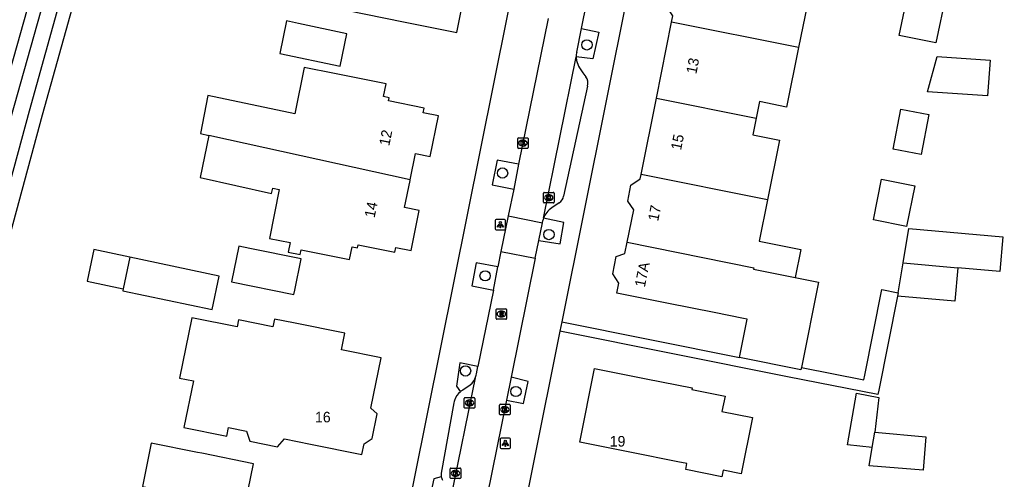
# Model space of a CAD drawing. Extents: x 161772 to 163123, y 383092 to 383917.
# Drawn here: x 162204.2 to 162297.6, y 383693.3 to 383737 of the extents above; entities that cross this region are included whole.
import ezdxf

# ---------------------------------------------------------------- set-up
doc = ezdxf.new("R2010")
doc.units = 0
for name, color, linetype in [('IMGEO_Boom', 7, 'Continuous'), ('IMGEO_Erf', 7, 'Continuous'), ('IMGEO_Kolk', 7, 'Continuous'), ('IMGEO_Lichtpunt', 7, 'Continuous'), ('IMGEO_Pand', 7, 'Continuous'), ('IMGEO_Pand_nummerreeks', 7, 'Continuous'), ('IMGEO_Parkeervlak_open', 7, 'Continuous'), ('IMGEO_Rijbaan_lokaal_open', 7, 'Continuous'), ('IMGEO_Rioolput', 7, 'Continuous'), ('IMGEO_Voetpad_open', 7, 'Continuous'), ('IMGEO_Waterloop', 7, 'Continuous')]:
    doc.layers.add(name, color=color, linetype=linetype)

msp = doc.modelspace()

# ---------------------------------------------------------------- linework, layer by layer
at = {"layer": 'IMGEO_Boom'}
for centre in [(162258.18, 383734.591), (162250.155, 383722.419), (162254.564, 383716.567), (162248.496, 383712.648), (162246.633, 383703.609), (162251.427, 383701.655)]:
    msp.add_circle(centre, 0.489, dxfattribs=at)
at = {"layer": 'IMGEO_Erf'}
msp.add_lwpolyline([(162188.45, 383626.533), (162188.646, 383671.026), (162200.049, 383704.489), (162206.418, 383727.953), (162212.478, 383749.735), (162216.818, 383768.48), (162212.585, 383767.097), (162210.76, 383757.864), (162205.292, 383739.26), (162195.823, 383705.741), (162191.842, 383693.695), (162184.516, 383672.856), (162176.103, 383673.161), (162171.579, 383679.029), (162171.386, 383679.229), (162169.321, 383681.584), (162169.129, 383681.732), (162164.453, 383686.581), (162162.988, 383692.921), (162164.039, 383697.068), (162163.818, 383699.949), (162161.74, 383705.417)], dxfattribs=at)
at = {"layer": 'IMGEO_Kolk'}
for p, q in [((162251.593, 383724.833), (162251.593, 383725.685)), ((162251.668, 383725.759), (162252.52, 383725.759)), ((162252.104, 383724.979), (162252.079, 383724.979)), ((162252.081, 383725.539), (162252.106, 383725.539)), ((162252.594, 383725.685), (162252.594, 383724.833)), ((162252.52, 383724.759), (162251.668, 383724.759)), ((162254.048, 383719.651), (162254.048, 383720.503)), ((162254.123, 383720.577), (162254.975, 383720.577)), ((162254.536, 383720.357), (162254.561, 383720.357)), ((162255.049, 383720.503), (162255.049, 383719.651)), ((162254.975, 383719.577), (162254.123, 383719.577)), ((162254.559, 383719.797), (162254.534, 383719.797)), ((162246.507, 383700.146), (162246.507, 383700.998)), ((162246.582, 383701.072), (162247.434, 383701.072)), ((162246.995, 383700.852), (162247.02, 383700.852)), ((162247.508, 383700.998), (162247.508, 383700.146)), ((162247.434, 383700.072), (162246.582, 383700.072)), ((162247.018, 383700.292), (162246.993, 383700.292)), ((162249.873, 383699.516), (162249.873, 383700.368)), ((162249.948, 383700.442), (162250.8, 383700.442)), ((162250.361, 383700.222), (162250.386, 383700.222)), ((162250.874, 383700.368), (162250.874, 383699.516)), ((162250.8, 383699.442), (162249.948, 383699.442)), ((162250.384, 383699.662), (162250.359, 383699.662)), ((162245.176, 383693.46), (162245.176, 383694.312)), ((162245.251, 383694.386), (162246.103, 383694.386)), ((162245.664, 383694.166), (162245.689, 383694.166)), ((162246.177, 383694.312), (162246.177, 383693.46)), ((162246.103, 383693.386), (162245.251, 383693.386)), ((162245.687, 383693.606), (162245.662, 383693.606))]:
    msp.add_line(p, q, dxfattribs=at)
for points in [[(162251.593, 383724.833), (162251.593, 383725.685)], [(162251.668, 383725.759), (162252.52, 383725.759)], [(162251.914, 383725.459), (162252.037, 383725.459), (162252.037, 383725.308), (162252.167, 383725.459), (162252.331, 383725.459), (162252.185, 383725.308), (162252.338, 383725.059), (162252.186, 383725.059), (162252.101, 383725.223), (162252.037, 383725.156), (162252.037, 383725.059), (162251.914, 383725.059), (162251.914, 383725.459)], [(162252.594, 383725.685), (162252.594, 383724.833)], [(162252.52, 383724.759), (162251.668, 383724.759)], [(162254.048, 383719.651), (162254.048, 383720.503)], [(162254.123, 383720.577), (162254.975, 383720.577)], [(162254.369, 383720.277), (162254.492, 383720.277), (162254.492, 383720.126), (162254.622, 383720.277), (162254.786, 383720.277), (162254.64, 383720.126), (162254.793, 383719.877), (162254.641, 383719.877), (162254.556, 383720.041), (162254.492, 383719.974), (162254.492, 383719.877), (162254.369, 383719.877), (162254.369, 383720.277)], [(162255.049, 383720.503), (162255.049, 383719.651)], [(162254.975, 383719.577), (162254.123, 383719.577)], [(162246.507, 383700.146), (162246.507, 383700.998)], [(162246.582, 383701.072), (162247.434, 383701.072)], [(162246.828, 383700.772), (162246.951, 383700.772), (162246.951, 383700.621), (162247.081, 383700.772), (162247.245, 383700.772), (162247.099, 383700.621), (162247.252, 383700.372), (162247.1, 383700.372), (162247.015, 383700.536), (162246.951, 383700.469), (162246.951, 383700.372), (162246.828, 383700.372), (162246.828, 383700.772)], [(162247.508, 383700.998), (162247.508, 383700.146)], [(162247.434, 383700.072), (162246.582, 383700.072)], [(162249.873, 383699.516), (162249.873, 383700.368)], [(162249.948, 383700.442), (162250.8, 383700.442)], [(162250.194, 383700.142), (162250.317, 383700.142), (162250.317, 383699.991), (162250.447, 383700.142), (162250.611, 383700.142), (162250.465, 383699.991), (162250.618, 383699.742), (162250.466, 383699.742), (162250.381, 383699.906), (162250.317, 383699.839), (162250.317, 383699.742), (162250.194, 383699.742), (162250.194, 383700.142)], [(162250.874, 383700.368), (162250.874, 383699.516)], [(162250.8, 383699.442), (162249.948, 383699.442)], [(162245.176, 383693.46), (162245.176, 383694.312)], [(162245.251, 383694.386), (162246.103, 383694.386)], [(162245.497, 383694.086), (162245.62, 383694.086), (162245.62, 383693.935), (162245.75, 383694.086), (162245.914, 383694.086), (162245.768, 383693.935), (162245.921, 383693.686), (162245.769, 383693.686), (162245.684, 383693.85), (162245.62, 383693.783), (162245.62, 383693.686), (162245.497, 383693.686), (162245.497, 383694.086)], [(162246.177, 383694.312), (162246.177, 383693.46)], [(162246.103, 383693.386), (162245.251, 383693.386)]]:
    msp.add_lwpolyline(points, dxfattribs=at)
for centre, start, end in [((162251.67, 383725.683), 91.55205, 178.44795), ((162251.67, 383725.683), 91.55205, 178.44795), ((162252.518, 383725.683), 1.55205, 88.44795), ((162252.518, 383725.683), 1.55205, 88.44795), ((162251.67, 383724.835), 181.55205, 268.44795), ((162251.67, 383724.835), 181.55205, 268.44795), ((162252.518, 383724.835), 271.55205, 358.44795), ((162252.518, 383724.835), 271.55205, 358.44795), ((162254.125, 383720.501), 91.55205, 178.44795), ((162254.125, 383720.501), 91.55205, 178.44795), ((162254.973, 383720.501), 1.55205, 88.44795), ((162254.973, 383720.501), 1.55205, 88.44795), ((162254.125, 383719.653), 181.55205, 268.44795), ((162254.125, 383719.653), 181.55205, 268.44795), ((162254.973, 383719.653), 271.55205, 358.44795), ((162254.973, 383719.653), 271.55205, 358.44795), ((162246.584, 383700.996), 91.55205, 178.44795), ((162246.584, 383700.996), 91.55205, 178.44795), ((162247.432, 383700.996), 1.55205, 88.44795), ((162247.432, 383700.996), 1.55205, 88.44795), ((162246.584, 383700.148), 181.55205, 268.44795), ((162246.584, 383700.148), 181.55205, 268.44795), ((162247.432, 383700.148), 271.55205, 358.44795), ((162247.432, 383700.148), 271.55205, 358.44795), ((162249.95, 383700.366), 91.55205, 178.44795), ((162249.95, 383700.366), 91.55205, 178.44795), ((162250.798, 383700.366), 1.55205, 88.44795), ((162250.798, 383700.366), 1.55205, 88.44795), ((162249.95, 383699.518), 181.55205, 268.44795), ((162249.95, 383699.518), 181.55205, 268.44795), ((162250.798, 383699.518), 271.55205, 358.44795), ((162250.798, 383699.518), 271.55205, 358.44795), ((162245.253, 383694.31), 91.55205, 178.44795), ((162245.253, 383694.31), 91.55205, 178.44795), ((162246.101, 383694.31), 1.55205, 88.44795), ((162246.101, 383694.31), 1.55205, 88.44795), ((162245.253, 383693.462), 181.55205, 268.44795), ((162245.253, 383693.462), 181.55205, 268.44795), ((162246.101, 383693.462), 271.55205, 358.44795), ((162246.101, 383693.462), 271.55205, 358.44795)]:
    msp.add_arc(centre, 0.0765, start, end, dxfattribs=at)
for centre, major_axis, ratio, start_param, end_param in [((162252.08, 383725.259), (-0.387, 0.002), 0.722429, 4.712389, 7.853982), ((162252.105, 383725.259), (-0.39, 0.002), 0.717154, 1.570796, 4.712389), ((162254.535, 383720.077), (-0.387, 0.002), 0.722429, 4.712389, 7.853982), ((162254.56, 383720.077), (-0.39, 0.002), 0.717154, 1.570796, 4.712389), ((162246.994, 383700.572), (-0.387, 0.002), 0.722429, 4.712389, 7.853982), ((162247.019, 383700.572), (-0.39, 0.002), 0.717154, 1.570796, 4.712389), ((162250.36, 383699.942), (-0.387, 0.002), 0.722429, 4.712389, 7.853982), ((162250.385, 383699.942), (-0.39, 0.002), 0.717154, 1.570796, 4.712389), ((162245.663, 383693.886), (-0.387, 0.002), 0.722429, 4.712389, 7.853982), ((162245.688, 383693.886), (-0.39, 0.002), 0.717154, 1.570796, 4.712389)]:
    msp.add_ellipse(centre, major_axis=major_axis, ratio=ratio, start_param=start_param, end_param=end_param, dxfattribs=at)
at = {"layer": 'IMGEO_Lichtpunt'}
for p, q in [((162249.444, 383717.909), (162249.444, 383717.102)), ((162249.444, 383717.909), (162249.444, 383717.102)), ((162250.346, 383718.004), (162249.538, 383718.004)), ((162250.346, 383718.004), (162249.538, 383718.004)), ((162250.44, 383717.102), (162250.44, 383717.909)), ((162250.44, 383717.102), (162250.44, 383717.909)), ((162249.538, 383717.008), (162250.346, 383717.008)), ((162249.538, 383717.008), (162250.346, 383717.008)), ((162249.918, 383697.136), (162249.918, 383696.329)), ((162249.918, 383697.136), (162249.918, 383696.329)), ((162250.82, 383697.231), (162250.012, 383697.231)), ((162250.82, 383697.231), (162250.012, 383697.231)), ((162250.914, 383696.329), (162250.914, 383697.136)), ((162250.914, 383696.329), (162250.914, 383697.136)), ((162250.012, 383696.235), (162250.82, 383696.235)), ((162250.012, 383696.235), (162250.82, 383696.235))]:
    msp.add_line(p, q, dxfattribs=at)
for points in [[(162249.818, 383717.573), (162249.857, 383717.545), (162249.669, 383717.283), (162249.631, 383717.31), (162249.818, 383717.573)], [(162249.92, 383717.525), (162249.967, 383717.525), (162249.967, 383717.203), (162249.92, 383717.203), (162249.92, 383717.525)], [(162250.03, 383717.545), (162250.068, 383717.572), (162250.255, 383717.31), (162250.216, 383717.282), (162250.03, 383717.545)], [(162250.292, 383696.8), (162250.331, 383696.772), (162250.143, 383696.51), (162250.105, 383696.537), (162250.292, 383696.8)], [(162250.394, 383696.752), (162250.441, 383696.752), (162250.441, 383696.43), (162250.394, 383696.43), (162250.394, 383696.752)], [(162250.504, 383696.772), (162250.542, 383696.799), (162250.729, 383696.537), (162250.69, 383696.509), (162250.504, 383696.772)]]:
    msp.add_lwpolyline(points, dxfattribs=at)
for centre in [(162249.943, 383717.707), (162250.417, 383696.934)]:
    msp.add_circle(centre, 0.0994, dxfattribs=at)
for centre, start, end in [((162249.538, 383717.909), 90, 180), ((162249.538, 383717.909), 90, 180), ((162250.346, 383717.909), 0, 90), ((162250.346, 383717.909), 0, 90), ((162249.538, 383717.102), 180, 270), ((162249.538, 383717.102), 180, 270), ((162250.346, 383717.102), 270, 0), ((162250.346, 383717.102), 270, 360), ((162250.012, 383697.136), 90, 180), ((162250.012, 383697.136), 90, 180), ((162250.82, 383697.136), 0, 90), ((162250.82, 383697.136), 0, 90), ((162250.012, 383696.329), 180, 270), ((162250.012, 383696.329), 180, 270), ((162250.82, 383696.329), 270, 0), ((162250.82, 383696.329), 270, 360)]:
    msp.add_arc(centre, 0.0946, start, end, dxfattribs=at)
at = {"layer": 'IMGEO_Pand'}
for points in [[(162235.828, 383744.395), (162235.772, 383744.115), (162235.19, 383741.229), (162231.862, 383741.9), (162231.22, 383738.717), (162240.906, 383736.764), (162245.807, 383735.776), (162247.086, 383742.12), (162245.081, 383742.525)], [(162266.233, 383736.765), (162266.353, 383737.364), (162265.786, 383738.216), (162266.092, 383739.741), (162266.98, 383740.333), (162267.628, 383743.562), (162272.531, 383742.579), (162277.051, 383741.672), (162279.651, 383741.055), (162279.107, 383738.342), (162278.306, 383734.35)], [(162292.195, 383739.486), (162292.33, 383739.458), (162291.363, 383734.774), (162287.868, 383735.496), (162288.836, 383740.18)], [(162235.352, 383735.648), (162230.758, 383736.632), (162229.613, 383736.868), (162228.974, 383733.764), (162234.721, 383732.58), (162235.352, 383735.648)], [(162264.781, 383729.528), (162266.233, 383736.765)], [(162278.306, 383734.35), (162266.233, 383736.765)], [(162278.306, 383734.35), (162277.17, 383728.688), (162274.594, 383729.204), (162274.278, 383727.629)], [(162290.575, 383730.125), (162291.495, 383733.496), (162296.514, 383733.156), (162296.283, 383729.739), (162290.575, 383730.125)], [(162241.374, 383721.757), (162241.879, 383724.262), (162243.275, 383723.98), (162244.056, 383727.851), (162242.604, 383728.144), (162242.693, 383728.584), (162239.307, 383729.267), (162239.37, 383729.578), (162238.835, 383729.686), (162239.077, 383730.888), (162234.176, 383731.876), (162231.296, 383732.457), (162230.408, 383728.054), (162222.114, 383729.795), (162221.426, 383726.16), (162222.216, 383725.986)], [(162263.326, 383722.27), (162264.781, 383729.528)], [(162264.781, 383729.528), (162274.278, 383727.629)], [(162287.302, 383724.693), (162288.016, 383728.491), (162290.685, 383727.989), (162289.971, 383724.192), (162287.302, 383724.693)], [(162274.278, 383727.629), (162273.962, 383726.051), (162276.478, 383725.547), (162275.339, 383719.868)], [(162222.216, 383725.986), (162221.406, 383721.994), (162228.19, 383720.464), (162228.308, 383720.977), (162228.918, 383720.837), (162227.983, 383716.203), (162229.942, 383715.808), (162229.76, 383714.906), (162230.904, 383714.676), (162230.992, 383715.112), (162235.591, 383714.185), (162235.84, 383715.417), (162236.371, 383715.309), (162236.43, 383715.601), (162239.9, 383714.901), (162239.991, 383715.353), (162241.453, 383715.059), (162242.218, 383718.853), (162240.844, 383719.13), (162241.361, 383721.695), (162241.374, 383721.757)], [(162241.374, 383721.757), (162222.216, 383725.986)], [(162262.008, 383715.847), (162262.623, 383718.91), (162262.061, 383719.754), (162262.365, 383721.27), (162263.242, 383721.853), (162263.326, 383722.27)], [(162275.339, 383719.868), (162263.326, 383722.27)], [(162286.195, 383721.823), (162289.349, 383721.19), (162288.575, 383717.33), (162285.421, 383717.963), (162286.195, 383721.823)], [(162275.339, 383719.868), (162274.554, 383715.952), (162278.516, 383715.157), (162277.979, 383712.476)], [(162288.253, 383713.871), (162288.804, 383717.152), (162297.73, 383716.357), (162297.436, 383713.053), (162293.462, 383713.407)], [(162272.677, 383704.886), (162273.409, 383708.533), (162273.079, 383708.599), (162270.264, 383709.164), (162265.938, 383710.032), (162261.035, 383711.015), (162261.224, 383711.958), (162260.629, 383712.852), (162260.959, 383714.495), (162261.793, 383714.777), (162262.008, 383715.847)], [(162262.008, 383715.847), (162274.041, 383713.396), (162274.016, 383713.271), (162277.979, 383712.476)], [(162214.714, 383714.431), (162211.294, 383715.157), (162210.653, 383712.14), (162214.074, 383711.414)], [(162230.395, 383711.286), (162231.004, 383714.258), (162226.113, 383715.26), (162225.072, 383715.473), (162224.378, 383712.087), (162230.31, 383710.872), (162230.395, 383711.286)], [(162214.074, 383711.414), (162214.037, 383711.238), (162222.535, 383709.435), (162223.212, 383712.627), (162214.714, 383714.431)], [(162214.714, 383714.431), (162214.074, 383711.414)], [(162287.776, 383711.032), (162288.253, 383713.871)], [(162288.253, 383713.871), (162293.462, 383713.407)], [(162293.462, 383713.407), (162293.178, 383710.225), (162287.722, 383710.711)], [(162277.979, 383712.476), (162280.199, 383712.031), (162278.578, 383703.948)], [(162287.776, 383711.032), (162287.722, 383710.711)], [(162238.602, 383704.87), (162234.847, 383705.628), (162235.163, 383707.194), (162230.262, 383708.182), (162228.462, 383708.545), (162228.312, 383707.8), (162225.059, 383708.456), (162224.924, 383707.787), (162220.594, 383708.66), (162219.438, 383702.925), (162220.75, 383702.661), (162219.856, 383698.226), (162223.929, 383697.404), (162224.095, 383698.228), (162225.795, 383697.885), (162226.116, 383696.933), (162228.754, 383696.401), (162229.414, 383697.156), (162231.877, 383696.659), (162236.778, 383695.671), (162236.981, 383696.675), (162237.77, 383697.199), (162238.242, 383699.541), (162237.635, 383700.076), (162238.602, 383704.87)], [(162278.578, 383703.948), (162278.53, 383703.711), (162272.677, 383704.886)], [(162271.309, 383701.207), (162271.018, 383699.753), (162273.924, 383699.17), (162272.856, 383693.843), (162271.118, 383694.192), (162270.99, 383693.552), (162267.567, 383694.238), (162267.68, 383694.801), (162266.832, 383694.971), (162262.405, 383695.859), (162257.502, 383696.842), (162258.908, 383703.853), (162263.811, 383702.869), (162268.193, 383701.99), (162268.162, 383701.838), (162271.309, 383701.207)], [(162285.306, 383696.324), (162282.944, 383696.598), (162283.807, 383701.505), (162285.929, 383701.094), (162285.552, 383697.785)], [(162285.552, 383697.785), (162290.417, 383697.342), (162290.147, 383694.191), (162285.017, 383694.602), (162285.306, 383696.324)], [(162285.306, 383696.324), (162285.552, 383697.785)], [(162234.05, 383681.787), (162235.385, 383688.403), (162231.445, 383689.198), (162231.584, 383689.885), (162225.713, 383691.07), (162226.465, 383694.795), (162221.564, 383695.784), (162221.133, 383695.871), (162221.131, 383695.86), (162216.747, 383696.756), (162215.915, 383692.632), (162218.841, 383692.042), (162218.705, 383691.37), (162221.725, 383690.761), (162221.227, 383688.294), (162225.08, 383687.517), (162224.32, 383683.75)]]:
    msp.add_lwpolyline(points, dxfattribs=at)
at = {"layer": 'IMGEO_Parkeervlak_open'}
msp.add_lwpolyline([(162246.366, 383701.804), (162247.086, 383702.276)], dxfattribs=at)
for centre, radius, start, end in [((162245.83, 383703.665), 1.873, 312.1409, 342.54987), ((162247.412, 383700.222), 1.896, 123.45797, 131.78076), ((162245.309, 383693.731), 1, 189.89365, 209.98839)]:
    msp.add_arc(centre, radius, start, end, dxfattribs=at)
at = {"layer": 'IMGEO_Rijbaan_lokaal_open'}
for points in [[(162257.659, 383736.138), (162259.16, 383743.531)], [(162254.497, 383737.116), (162251.677, 383723.247)], [(162257.217, 383733.915), (162257.659, 383736.138)], [(162254.042, 383718.123), (162257.148, 383733.47)], [(162251.677, 383723.247), (162251.22, 383720.872)], [(162251.22, 383720.872), (162250.693, 383718.334)], [(162250.693, 383718.334), (162250.003, 383714.952)], [(162250.693, 383718.334), (162253.942, 383717.684)], [(162253.601, 383716.017), (162253.942, 383717.684)], [(162253.942, 383717.684), (162253.972, 383717.898)], [(162253.253, 383714.312), (162253.601, 383716.017)], [(162250.003, 383714.952), (162249.72, 383713.503)], [(162250.003, 383714.952), (162253.253, 383714.312)], [(162253.253, 383714.312), (162250.972, 383703.016)], [(162249.279, 383711.298), (162249.72, 383713.503)], [(162249.279, 383711.298), (162247.802, 383704.031)], [(162247.672, 383703.328), (162247.802, 383704.031)], [(162245.233, 383691.445), (162247.616, 383703.103)], [(162250.972, 383703.016), (162250.518, 383700.823)], [(162250.518, 383700.823), (162248.704, 383691.779)]]:
    msp.add_lwpolyline(points, dxfattribs=at)
for centre, radius, start, end in [((162258.591, 383733.474), 1.443, 162.20836, 180.16389), ((162256.205, 383717.327), 2.305, 159.78853, 165.64847), ((162245.495, 383703.75), 2.218, 343.02747, 349.01991)]:
    msp.add_arc(centre, radius, start, end, dxfattribs=at)
at = {"layer": 'IMGEO_Rioolput'}
for p, q in [((162249.543, 383708.591), (162249.543, 383709.443)), ((162249.618, 383709.517), (162250.47, 383709.517)), ((162250.031, 383709.297), (162250.056, 383709.297)), ((162250.544, 383709.443), (162250.544, 383708.591)), ((162250.47, 383708.517), (162249.618, 383708.517)), ((162250.054, 383708.737), (162250.029, 383708.737))]:
    msp.add_line(p, q, dxfattribs=at)
for points in [[(162249.543, 383708.591), (162249.543, 383709.443)], [(162249.618, 383709.517), (162250.47, 383709.517)], [(162250.132, 383709.215), (162249.88, 383709.217), (162249.88, 383708.817)], [(162250.058, 383709.136), (162250.004, 383709.136), (162250.004, 383709.055)], [(162250.004, 383709.055), (162250.056, 383709.055)], [(162250.544, 383709.443), (162250.544, 383708.591)], [(162250.47, 383708.517), (162249.618, 383708.517)], [(162249.88, 383708.817), (162250.004, 383708.817), (162250.004, 383708.979), (162250.015, 383708.979)], [(162250.062, 383708.95), (162250.133, 383708.817), (162250.273, 383708.817), (162250.208, 383708.943)]]:
    msp.add_lwpolyline(points, dxfattribs=at)
for centre, radius, start, end in [((162249.62, 383709.441), 0.0765, 91.55205, 178.44795), ((162249.62, 383709.441), 0.0765, 91.55205, 178.44795), ((162250.04, 383709.244), 0.19, 274.7715, 282.96867), ((162250.064, 383709.04), 0.0964, 77.00612, 93.18647), ((162250.078, 383709.097), 0.0378, 276.66336, 79.67722), ((162250.131, 383709.105), 0.109, 350.36119, 89.41601), ((162250.129, 383709.105), 0.112, 277.58423, 350.98172), ((162250.468, 383709.441), 0.0765, 1.55205, 88.44795), ((162250.468, 383709.441), 0.0765, 1.55205, 88.44795), ((162249.62, 383708.593), 0.0765, 181.55205, 268.44795), ((162249.62, 383708.593), 0.0765, 181.55205, 268.44795), ((162250.014, 383708.926), 0.0533, 26.02933, 88.69889), ((162250.113, 383708.89), 0.108, 29.51342, 73.79051), ((162250.468, 383708.593), 0.0765, 271.55205, 358.44795), ((162250.468, 383708.593), 0.0765, 271.55205, 358.44795)]:
    msp.add_arc(centre, radius, start, end, dxfattribs=at)
for centre, major_axis, ratio, start_param, end_param in [((162250.03, 383709.017), (-0.387, 0.002), 0.722429, 4.712389, 7.853982), ((162250.055, 383709.017), (-0.39, 0.002), 0.717154, 1.570796, 4.712389)]:
    msp.add_ellipse(centre, major_axis=major_axis, ratio=ratio, start_param=start_param, end_param=end_param, dxfattribs=at)
at = {"layer": 'IMGEO_Voetpad_open'}
for points in [[(162259.685, 383782.554), (162253.133, 383750), (162236.634, 383668.028), (162228.473, 383628.501)], [(162269.552, 383776.935), (162264.15, 383750), (162255.783, 383708.274)], [(162257.659, 383736.138), (162259.309, 383735.809), (162258.734, 383733.255), (162257.148, 383733.47)], [(162257.465, 383732.415), (162257.797, 383731.945), (162258.077, 383731.566)], [(162258.239, 383730.674), (162255.963, 383720.219)], [(162251.677, 383723.247), (162249.648, 383723.631), (162249.174, 383721.281), (162251.22, 383720.872)], [(162255.549, 383719.583), (162254.829, 383719.111)], [(162253.601, 383716.017), (162255.631, 383715.68), (162255.976, 383717.7), (162254.042, 383718.123)], [(162249.72, 383713.503), (162247.657, 383713.877), (162247.233, 383711.685), (162249.279, 383711.298)], [(162278.578, 383703.948), (162284.515, 383702.757), (162284.601, 383703.204), (162286.234, 383711.335), (162287.776, 383711.032)], [(162287.722, 383710.711), (162285.922, 383701.797), (162285.84, 383701.374), (162277.263, 383703.035), (162255.603, 383707.378)], [(162255.783, 383708.274), (162255.603, 383707.378)], [(162255.783, 383708.274), (162272.677, 383704.886)], [(162255.603, 383707.378), (162240.556, 383632.345), (162241.527, 383630.611)], [(162247.802, 383704.031), (162246.083, 383704.369), (162245.78, 383702.166), (162246.148, 383701.636)], [(162250.518, 383700.823), (162252.145, 383700.503), (162252.605, 383702.621), (162250.972, 383703.016)], [(162245.509, 383700.59), (162244.325, 383693.908)], [(162244.324, 383693.559), (162243.613, 383693.357), (162243.001, 383690.593), (162245.011, 383690.184)]]:
    msp.add_lwpolyline(points, dxfattribs=at)
for centre, radius, start, end in [((162258.563, 383733.469), 1.415, 179.96239, 194.32782), ((162259.407, 383733.573), 2.261, 191.58442, 210.80659), ((162257.18, 383730.942), 1.093, 345.77988, 34.8072), ((162254.886, 383720.467), 1.106, 306.86517, 347.01113), ((162255.976, 383717.39), 2.068, 123.67918, 159.24206), ((162247.499, 383700.092), 2.052, 131.18885, 159.3628), ((162247.544, 383700.08), 2.098, 159.49978, 165.93722), ((162245.299, 383693.731), 0.99, 169.68293, 189.98872)]:
    msp.add_arc(centre, radius, start, end, dxfattribs=at)
at = {"layer": 'IMGEO_Waterloop'}
msp.add_lwpolyline([(162197.09, 383705.353), (162206.565, 383738.893), (162212.048, 383757.548), (162213.734, 383766.079), (162213.79, 383766.31), (162213.855, 383766.457), (162214.091, 383766.718), (162214.319, 383766.822), (162214.457, 383766.824), (162214.731, 383766.637), (162214.879, 383766.31), (162214.889, 383766.159), (162214.862, 383765.923), (162211.194, 383750.062), (162205.141, 383728.304), (162198.782, 383704.876)], dxfattribs=at)

# ---------------------------------------------------------------- texts
at = {"layer": 'IMGEO_Pand_nummerreeks'}
for s, rotation, p in [('13', 78.65881, (162268.578, 383731.781)), ('12', 78.46316, (162239.378, 383724.944)), ('15', 78.65881, (162267.125, 383724.534)), ('14', 78.46316, (162237.983, 383718.106)), ('17', 78.64419, (162264.947, 383717.786)), ('17A', 78.66711, (162263.683, 383711.507))]:
    msp.add_text(s, height=1, rotation=rotation, dxfattribs=at).set_placement(p)
for s, p in [('16', (162232.319, 383698.725)), ('19', (162260.347, 383696.428))]:
    msp.add_text(s, height=1, dxfattribs=at).set_placement(p)

doc.saveas('drawing.dxf')
